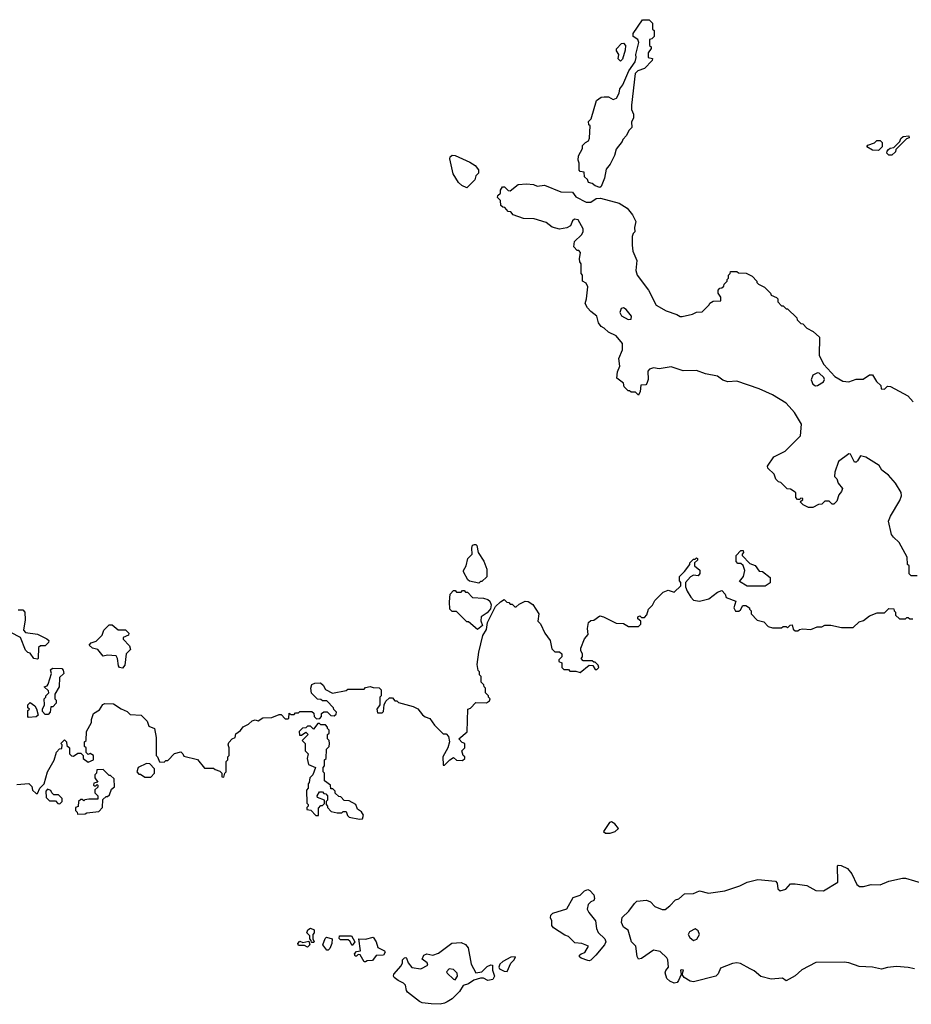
# Model space of a CAD drawing. Extents: x 1861455 to 2058065, y 200073 to 437907.
# Tile 436 of 574: x 2013855 to 2019835, y 352316 to 358918. Entities that reach past the tile are written whole.
import ezdxf

# ---------------------------------------------------------------- set-up
doc = ezdxf.new("R2010")
doc.units = 0

msp = doc.modelspace()

# ---------------------------------------------------------------- linework, layer by layer
at = {"layer": '0CON05XD'}
for points in [[(2017745, 357792.5), (2017713.9, 357803.9), (2017695, 357820), (2017670, 357825), (2017662.5, 357845), (2017642.5, 357865), (2017640, 357895), (2017615, 357900), (2017608.3, 357908.3), (2017607.5, 357955), (2017600, 357975), (2017602.5, 358005), (2017630, 358055), (2017630, 358075), (2017650, 358095), (2017670, 358105), (2017677, 358123), (2017680, 358205), (2017673, 358213), (2017670, 358235), (2017687, 358253), (2017722.5, 358375), (2017755, 358397.5), (2017775, 358400), (2017805, 358400), (2017835, 358382.5), (2017858.3, 358391.7), (2017876.7, 358425), (2017880, 358455), (2017899.2, 358480.8), (2017940, 358575), (2017982.5, 358635), (2017990, 358665), (2017987.5, 358685), (2018007.5, 358765), (2018000, 358785), (2017970, 358805), (2017970, 358825), (2018032.5, 358917.5), (2018076.4, 358916.4), (2018100, 358895), (2018100, 358855), (2018110, 358845), (2018110, 358805), (2018095, 358790), (2018080, 358785), (2018080, 358745), (2018090, 358735), (2018090, 358725), (2018070, 358695), (2018070, 358665), (2018098.3, 358658.3), (2018097, 358643), (2018045, 358590), (2018000, 358575), (2017983, 358557), (2017957.5, 358345), (2017957.5, 358315), (2017972.5, 358285), (2017971.7, 358258.3), (2017958.3, 358231.7), (2017960, 358195), (2017940, 358175), (2017925, 358140), (2017900, 358115), (2017895, 358100), (2017855, 358050), (2017843.3, 358006.7), (2017815, 357950), (2017787.5, 357915), (2017777.5, 357855), (2017755, 357800), (2017745, 357792.5)], [(2017885, 358640), (2017870, 358655), (2017872.5, 358685), (2017858.3, 358708.3), (2017858.3, 358721.7), (2017891.7, 358758.3), (2017905, 358760), (2017917.5, 358745), (2017916.1, 358713.9), (2017897, 358653), (2017885, 358640)], [(2019705, 358010), (2019685, 358010), (2019671.7, 358021.7), (2019673, 358037), (2019681.7, 358048.3), (2019693, 358057), (2019718.3, 358061.7), (2019758.3, 358101.7), (2019765, 358120), (2019780, 358135), (2019818.3, 358138.3), (2019820, 358125), (2019801.7, 358118.3), (2019731.7, 358048.3), (2019728.3, 358031.7), (2019705, 358010)], [(2019615, 358040), (2019575, 358043.8), (2019537.5, 358065), (2019543.9, 358076.1), (2019587, 358093), (2019603, 358107), (2019627, 358107), (2019640, 358095), (2019640, 358065), (2019615, 358040)], [(2016855, 357790), (2016820, 357805), (2016797, 357827), (2016762.5, 357885), (2016740, 357985), (2016741.7, 357998.3), (2016755, 358010), (2016775, 358007.5), (2016875, 357962.5), (2016909.3, 357939.3), (2016931.7, 357911.7), (2016931.7, 357888.3), (2016915, 357870), (2016907, 357843), (2016855, 357790)], [(2019875, 355190), (2019835, 355190), (2019821.7, 355201.7), (2019820, 355255), (2019810, 355265), (2019807.5, 355315), (2019753, 355413), (2019715, 355447.5), (2019702.5, 355465), (2019682.5, 355555), (2019695, 355590), (2019757, 355693), (2019770, 355725), (2019767, 355747), (2019729.3, 355809.3), (2019683, 355863), (2019637, 355897), (2019619.3, 355929.3), (2019530, 355985), (2019495, 355992.5), (2019475, 355960), (2019465, 355950), (2019455, 355950), (2019427.5, 356005), (2019415, 356007.5), (2019347.5, 355955), (2019322.5, 355885), (2019320, 355855), (2019335, 355840), (2019345, 355810), (2019372.5, 355775), (2019366.1, 355753.9), (2019348.3, 355731.7), (2019335, 355690), (2019315, 355670), (2019305, 355670), (2019285, 355690), (2019255, 355690), (2019235, 355670), (2019213, 355667), (2019175, 355647.5), (2019145, 355647.5), (2019110, 355665), (2019090, 355685), (2019108.3, 355701.7), (2019108.3, 355708.3), (2019095, 355710), (2019085, 355700), (2019071.7, 355701.7), (2019060, 355715), (2019060, 355745), (2019050, 355755), (2019025, 355770), (2019001.7, 355771.7), (2018960, 355815), (2018945, 355820), (2018927, 355837), (2018915, 355870), (2018871.7, 355911.7), (2018870, 355925), (2018913.6, 355986.4), (2018990, 356025), (2019091.7, 356128.3), (2019097.5, 356205), (2019052.5, 356285), (2019033.3, 356305), (2018995.8, 356345.8), (2018905, 356403.3), (2018815, 356443.3), (2018665, 356493.3), (2018605, 356490), (2018571.7, 356501.7), (2018535, 356526.7), (2018455, 356543.3), (2018395, 356566), (2018303.9, 356563.9), (2018225, 356590), (2018145, 356577.5), (2018105, 356582.5), (2018080, 356575), (2018068.3, 356561.7), (2018070, 356505), (2018061.7, 356478.3), (2018055, 356470), (2018021.7, 356468.3), (2018017.5, 356425), (2018005, 356400), (2017985, 356420), (2017955, 356420), (2017945, 356430), (2017935, 356430), (2017910, 356455), (2017905, 356480), (2017860, 356515), (2017863.6, 356556.4), (2017880, 356595), (2017873.3, 356645), (2017897.5, 356705), (2017897, 356747), (2017855, 356797.5), (2017803, 356823), (2017775, 356850), (2017755, 356860), (2017737.5, 356885), (2017725, 356930), (2017685, 356960), (2017662.5, 356985), (2017647.5, 357015), (2017657.5, 357045), (2017666.4, 357126.4), (2017655, 357150), (2017630, 357165), (2017630, 357205), (2017620, 357215), (2017621.7, 357281.7), (2017612.5, 357295), (2017610, 357315), (2017617, 357357), (2017605, 357370), (2017595, 357370), (2017572.5, 357395), (2017575, 357430), (2017622.5, 357475), (2017633.3, 357495), (2017633.3, 357515), (2017612.5, 357555), (2017600, 357575), (2017575, 357580), (2017561.7, 357568.3), (2017550, 357535), (2017525, 357522.5), (2017475, 357513.3), (2017426.4, 357526.4), (2017385, 357556.7), (2017305, 357583.3), (2017233.6, 357583.6), (2017165, 357610), (2017148.3, 357628.3), (2017131.7, 357631.7), (2017108.3, 357658.3), (2017095, 357660), (2017081.7, 357671.7), (2017080, 357705), (2017060, 357725), (2017061.7, 357738.3), (2017080, 357755), (2017080, 357775), (2017093, 357797), (2017107, 357797), (2017131.7, 357771.7), (2017145, 357770), (2017198.3, 357811.7), (2017255, 357817.5), (2017301.7, 357811.7), (2017325, 357802.5), (2017375, 357809.2), (2017485, 357762.5), (2017561.7, 357761.7), (2017585, 357730), (2017655, 357693.3), (2017685, 357693.8), (2017721.2, 357718.8), (2017750.7, 357720.7), (2017875, 357687.5), (2017930, 357655), (2017965, 357610), (2017987.5, 357565), (2017977.5, 357525), (2017980, 357495), (2017970, 357485), (2017963, 357463), (2017962.5, 357405), (2017967.5, 357365), (2017993, 357303), (2017987.5, 357235), (2017996.7, 357205), (2018072.5, 357105), (2018124.1, 357004.1), (2018190, 356965), (2018261.7, 356941.7), (2018285, 356927.5), (2018298.3, 356928.3), (2018367, 356943), (2018395, 356957.5), (2018431.7, 356958.3), (2018480, 357005), (2018483.6, 357016.4), (2018505, 357030), (2018558.3, 357031.7), (2018557, 357057), (2018540, 357085), (2018540, 357105), (2018551.7, 357118.3), (2018565, 357120), (2018578.3, 357131.7), (2018580, 357145), (2018600, 357165), (2018600, 357175), (2018610, 357185), (2018610, 357205), (2018620, 357215), (2018621.7, 357228.3), (2018665, 357230), (2018675, 357220), (2018727, 357217), (2018768.3, 357198.3), (2018800, 357165), (2018800, 357155), (2018810, 357145), (2018850, 357125), (2018890, 357085), (2018895, 357070), (2018930, 357055), (2018940, 357045), (2018940, 357025), (2018965, 357000), (2018975, 357000), (2018995, 356980), (2019005, 356980), (2019068.3, 356918.3), (2019070, 356905), (2019095, 356880), (2019108.3, 356878.3), (2019135, 356850), (2019176.1, 356826.1), (2019219.3, 356789.3), (2019217.5, 356665), (2019247.5, 356605), (2019322.5, 356525), (2019375, 356493.3), (2019415, 356490), (2019465, 356507.5), (2019511.7, 356508.3), (2019555, 356537.5), (2019575, 356537.5), (2019600.7, 356490.7), (2019630, 356465), (2019631.7, 356441.7), (2019655, 356440), (2019675, 356460), (2019695, 356457.5), (2019812.5, 356395), (2019847.5, 356355)], [(2017935, 356908), (2017955, 356910), (2017959.2, 356929.2), (2017922.5, 356975), (2017905, 356985.6), (2017889.4, 356980.6), (2017880, 356955), (2017892.3, 356932.3), (2017935, 356908)], [(2019193, 356463), (2019205, 356464.5), (2019245, 356489.4), (2019252.2, 356505), (2019247.5, 356517.5), (2019217.3, 356547.3), (2019205, 356550.6), (2019175, 356534.3), (2019162.4, 356502.4), (2019173.6, 356473.6), (2019193, 356463)], [(2016935, 355140), (2016872.5, 355152.5), (2016861.7, 355161.7), (2016832.5, 355215), (2016832.5, 355225), (2016850, 355255), (2016860, 355305), (2016890, 355335), (2016887.5, 355375), (2016892.5, 355395), (2016905, 355400), (2016915, 355400), (2016921.7, 355391.7), (2016930, 355345), (2016967, 355287), (2016987, 355233), (2016987, 355183), (2016955, 355150), (2016945, 355150), (2016935, 355140)], [(2018855, 355120), (2018735, 355120), (2018681.7, 355151.7), (2018710, 355185), (2018717.5, 355225), (2018708.3, 355258.3), (2018691.7, 355271.7), (2018671.7, 355271.7), (2018660, 355285), (2018660, 355325), (2018691.7, 355358.3), (2018708.3, 355358.3), (2018710, 355345), (2018700, 355335), (2018700, 355325), (2018751.7, 355271.7), (2018788.3, 355258.3), (2018815, 355220), (2018837, 355217), (2018888.3, 355178.3), (2018888.3, 355141.7), (2018855, 355120)], [(2015953.3, 354403.3), (2016045, 354420), (2016055, 354430), (2016165, 354430), (2016175, 354440), (2016205, 354447.5), (2016225, 354440), (2016267, 354437), (2016280, 354425), (2016280, 354385), (2016270, 354375), (2016270, 354325), (2016250, 354295), (2016255, 354270), (2016285, 354270), (2016295, 354280), (2016300, 354325), (2016311.7, 354348.3), (2016335, 354370), (2016355, 354370), (2016371.7, 354351.7), (2016385, 354350), (2016395, 354340), (2016495, 354312.5), (2016525, 354297.5), (2016557, 354257), (2016575, 354242.5), (2016605, 354232.5), (2016637, 354187), (2016695, 354130), (2016715, 354130), (2016731.7, 354111.7), (2016737.5, 354075), (2016727.5, 354035), (2016692.5, 353975), (2016695, 353920), (2016705, 353920), (2016740, 353955), (2016765, 353970), (2016785, 353952.5), (2016825, 353950), (2016840, 353965), (2016840, 353975), (2016830, 353985), (2016820, 354015), (2016840, 354035), (2016840, 354065), (2016821.7, 354071.7), (2016800, 354095), (2016857, 354143), (2016860, 354295), (2016878.3, 354301.7), (2016915, 354340), (2016985, 354337.5), (2017005, 354350), (2017010, 354365), (2017000, 354375), (2017000, 354385), (2016980, 354405), (2016980, 354435), (2016970, 354445), (2016968.3, 354458.3), (2016950, 354475), (2016950, 354515), (2016940, 354525), (2016940, 354545), (2016930, 354555), (2016923.3, 354595), (2016933.6, 354676.4), (2016960.7, 354789.3), (2016985, 354830), (2016992.5, 354875), (2017047, 354983), (2017080, 355015), (2017105, 355030), (2017121.7, 355011.7), (2017135, 355010), (2017145, 355000), (2017158.3, 354998.3), (2017175, 354980), (2017185, 354980), (2017205, 355000), (2017245, 355020), (2017265.9, 355015.9), (2017297.7, 354997.7), (2017337.5, 354935), (2017330, 354885), (2017347, 354867), (2017376.7, 354805), (2017412.5, 354755), (2017425, 354700), (2017445, 354680), (2017475, 354680), (2017490, 354665), (2017490, 354645), (2017470, 354625), (2017470, 354615), (2017490, 354605), (2017490, 354575), (2017505, 354560), (2017535, 354560), (2017545, 354550), (2017585, 354550), (2017615, 354540), (2017675, 354590), (2017698.3, 354588.3), (2017715, 354560), (2017725, 354560), (2017740, 354575), (2017735, 354590), (2017715, 354610), (2017705, 354610), (2017695, 354620), (2017635, 354620), (2017620, 354635), (2017630, 354645), (2017630, 354665), (2017617.5, 354685), (2017617.5, 354705), (2017643.9, 354766.1), (2017667.5, 354795), (2017662.5, 354835), (2017670, 354875), (2017685, 354890), (2017705, 354892.5), (2017745, 354920), (2017770, 354915), (2017855, 354872.5), (2017905, 354870), (2017938.3, 354848.3), (2018005, 354850), (2018020, 354865), (2018020, 354885), (2018001.7, 354901.7), (2018000, 354915), (2018015, 354920), (2018025, 354910), (2018045, 354910), (2018061.7, 354928.3), (2018072.5, 354965), (2018098.8, 354991.2), (2018115, 355022.5), (2018170.5, 355079.5), (2018205, 355092.5), (2018245, 355080), (2018288.3, 355121.7), (2018290, 355145), (2018280, 355155), (2018280, 355185), (2018313, 355217), (2018350, 355265), (2018350, 355275), (2018375, 355300), (2018385, 355300), (2018395, 355310), (2018400, 355305), (2018400, 355295), (2018380, 355275), (2018380, 355255), (2018417, 355227), (2018417.5, 355205), (2018405, 355190), (2018375, 355192.5), (2018355, 355182.5), (2018320, 355145), (2018320, 355115), (2018332.5, 355085), (2018356.7, 355045), (2018375, 355026.7), (2018415, 355018.8), (2018476.4, 355033.6), (2018535, 355080), (2018565, 355090), (2018587, 355067), (2018593.6, 355043.6), (2018658.3, 355018.3), (2018645.6, 354975), (2018655, 354952), (2018677.3, 354952.7), (2018688.8, 354961.2), (2018705, 354990), (2018725, 354990), (2018750, 354975), (2018750, 354965), (2018760, 354955), (2018760, 354935), (2018801.7, 354891.7), (2018845, 354880), (2018875, 354850), (2018905, 354840), (2018965, 354840), (2018975, 354850), (2018995, 354850), (2019005, 354840), (2019021.7, 354858.3), (2019035, 354860), (2019041.7, 354831.7), (2019055, 354820), (2019075, 354820), (2019085, 354830), (2019105, 354832.5), (2019161.7, 354828.3), (2019203, 354847), (2019235, 354847.5), (2019255, 354857.5), (2019295, 354857.5), (2019367, 354843), (2019445, 354842.5), (2019485, 354880), (2019515, 354890), (2019555, 354920), (2019605, 354940), (2019655, 354940), (2019685, 354970), (2019718.3, 354968.3), (2019720, 354955), (2019730, 354945), (2019730, 354925), (2019755, 354900), (2019795, 354900), (2019805, 354910), (2019815, 354910), (2019825, 354900), (2019845, 354900)], [(2016925, 354830), (2016865, 354880), (2016855, 354880), (2016785, 354950), (2016755, 354950), (2016740, 354965), (2016736.7, 355015), (2016742.5, 355065), (2016765, 355090), (2016775, 355090), (2016785, 355080), (2016815, 355080), (2016825, 355090), (2016835, 355090), (2016845, 355080), (2016858.3, 355078.3), (2016893, 355043), (2016965, 355040), (2016995, 355030), (2017008.3, 355018.3), (2017017.5, 354995), (2017011.7, 354968.3), (2016989.3, 354940.7), (2016950, 354915), (2016947, 354887), (2016960, 354855), (2016925, 354830)], [(2013845, 354960), (2013875, 354960), (2013890, 354945), (2013892.5, 354895), (2013880, 354825), (2013895, 354810), (2013975, 354797.5), (2014037, 354767), (2014050, 354755), (2014048.3, 354741.7), (2014025, 354720), (2013995, 354720), (2013981.7, 354708.3), (2013980, 354635), (2013975, 354630), (2013950, 354635), (2013925, 354670), (2013910, 354675), (2013895, 354690), (2013860, 354775), (2013795, 354810)], [(2014545, 354570), (2014525, 354573.8), (2014517.5, 354585), (2014511.2, 354635), (2014502.3, 354652.3), (2014445, 354657.5), (2014415, 354650), (2014380, 354695), (2014343, 354703), (2014320, 354725), (2014335, 354740), (2014368.3, 354751.7), (2014408.3, 354791.7), (2014420, 354825), (2014455, 354860), (2014475, 354860), (2014515, 354827.5), (2014565, 354827.5), (2014587.5, 354805), (2014585, 354790), (2014550, 354775), (2014550, 354765), (2014590.7, 354720.7), (2014597.5, 354695), (2014570, 354665), (2014559.3, 354590.7), (2014545, 354570)], [(2014045, 354260), (2014025, 354260), (2014008.3, 354278.3), (2014007.5, 354295), (2014022.5, 354325), (2014020, 354365), (2014030, 354375), (2014030, 354385), (2014050, 354405), (2014048.3, 354418.3), (2014020, 354445), (2014038.3, 354451.7), (2014047, 354463), (2014067.5, 354535), (2014061.7, 354558.3), (2014075, 354570), (2014137, 354567), (2014147, 354557), (2014150, 354535), (2014123, 354507), (2014120, 354445), (2014090, 354395), (2014090, 354365), (2014100, 354355), (2014100, 354335), (2014078.3, 354311.7), (2014065, 354310), (2014060, 354275), (2014045, 354260)], [(2013835, 353790), (2013917, 353797), (2013937, 353777), (2013941.7, 353751.7), (2013965, 353730), (2013975, 353730), (2013990, 353765), (2014020, 353795), (2014042.5, 353875), (2014087, 353953), (2014103, 354007), (2014121.7, 354028.3), (2014138.3, 354031.7), (2014140, 354055), (2014130, 354065), (2014155, 354090), (2014170, 354075), (2014171.7, 354051.7), (2014190, 354035), (2014190, 353995), (2014201.7, 353981.7), (2014215, 353980), (2014245, 354000), (2014265, 354000), (2014280, 353985), (2014280, 353965), (2014315, 353940), (2014350, 353955), (2014350, 353985), (2014328.3, 353998.3), (2014315, 353990), (2014300, 354005), (2014300, 354035), (2014290, 354045), (2014290, 354075), (2014300, 354085), (2014302.5, 354145), (2014337.5, 354205), (2014337.5, 354225), (2014350, 354265), (2014389.3, 354290.7), (2014413.6, 354326.4), (2014425, 354332.5), (2014485, 354330), (2014535, 354297.5), (2014575, 354280), (2014595, 354260), (2014670, 354255), (2014710, 354215), (2014721.7, 354181.7), (2014760, 354165), (2014770, 354105), (2014770, 353985), (2014780, 353975), (2014791.7, 353941.7), (2014825, 353940), (2014835, 353950), (2014848.3, 353951.7), (2014893, 353997), (2014935, 354010), (2014950, 353995), (2014955, 353980), (2015048.3, 353958.3), (2015095, 353900), (2015155, 353900), (2015165, 353890), (2015198.3, 353878.3), (2015210, 353865), (2015211.7, 353841.7), (2015225, 353840), (2015230, 353865), (2015240, 353875), (2015240, 353945), (2015250, 353955), (2015250, 353975), (2015260, 353985), (2015260, 354035), (2015252.5, 354055), (2015258.3, 354071.7), (2015280, 354095), (2015300, 354105), (2015305, 354130), (2015335, 354152.5), (2015353.6, 354176.4), (2015390, 354195), (2015415, 354217.5), (2015435, 354222.5), (2015455, 354217.5), (2015485, 354237.5), (2015545, 354240), (2015595, 354260), (2015608.3, 354258.3), (2015635, 354230), (2015655, 354230), (2015660, 354235), (2015661.7, 354268.3), (2015675, 354260), (2015695, 354260), (2015705, 354270), (2015725, 354270), (2015735, 354280), (2015815, 354280), (2015828.3, 354268.3), (2015830, 354245), (2015845, 354230), (2015868.3, 354231.7), (2015880, 354245), (2015880, 354265), (2015895, 354277.5), (2015917, 354277), (2015941.7, 354251.7), (2015965, 354250), (2015978.3, 354261.7), (2015980, 354275), (2015961.7, 354291.7), (2015960, 354305), (2015915, 354350), (2015885, 354350), (2015875, 354360), (2015851.7, 354361.7), (2015811.7, 354401.7), (2015807.5, 354435), (2015815, 354460), (2015835, 354470), (2015871.7, 354471.7), (2015890, 354455), (2015905, 354427.5), (2015953.3, 354403.3)], [(2013915, 354240), (2013910, 354245), (2013910, 354285), (2013920, 354295), (2013910, 354305), (2013910, 354325), (2013925, 354340), (2013956.4, 354316.4), (2013967, 354297), (2013980, 354255), (2013965, 354242.5), (2013915, 354240)], [(2016135, 353557.5), (2016155, 353560), (2016160, 353585), (2016146.4, 353606.4), (2016120, 353625), (2016110, 353655), (2016065, 353680), (2016031.7, 353681.7), (2016008.3, 353708.3), (2015995, 353710), (2015971.7, 353731.7), (2015970, 353745), (2015955, 353760), (2015941.7, 353761.7), (2015940, 353785), (2015900, 353815), (2015900, 353865), (2015890, 353875), (2015890, 353905), (2015900, 353915), (2015900, 353955), (2015910, 353965), (2015913, 354027), (2015930, 354045), (2015932.5, 354065), (2015930, 354085), (2015920, 354095), (2015920, 354125), (2015930, 354135), (2015930, 354155), (2015920, 354165), (2015920, 354175), (2015905, 354190), (2015875, 354190), (2015865, 354200), (2015855, 354200), (2015825, 354160), (2015805, 354180), (2015785, 354180), (2015775, 354170), (2015751.7, 354168.3), (2015730, 354145), (2015731.7, 354121.7), (2015745, 354120), (2015775, 354140), (2015790, 354125), (2015750, 354085), (2015770, 354065), (2015770, 354015), (2015790, 353995), (2015782.5, 353965), (2015792.5, 353925), (2015840, 353905), (2015820, 353855), (2015800, 353835), (2015797, 353803), (2015790, 353795), (2015790, 353765), (2015778.3, 353751.7), (2015780, 353665), (2015790, 353655), (2015790, 353645), (2015780, 353635), (2015781.7, 353621.7), (2015808.3, 353618.3), (2015841.7, 353581.7), (2015858.3, 353581.7), (2015858.3, 353631.7), (2015875, 353650), (2015885, 353650), (2015898.3, 353661.7), (2015900, 353685), (2015851.7, 353701.7), (2015850, 353715), (2015865, 353740), (2015885, 353740), (2015895, 353730), (2015908.3, 353728.3), (2015920, 353715), (2015920, 353685), (2015910, 353675), (2015910, 353655), (2015920, 353645), (2015920, 353635), (2015945, 353610), (2015985, 353600), (2016015, 353600), (2016025, 353610), (2016045, 353610), (2016053, 353583), (2016065, 353570), (2016135, 353557.5)], [(2014735, 353840), (2014760, 353865), (2014760, 353895), (2014728.3, 353928.3), (2014705, 353930), (2014650, 353905), (2014640, 353875), (2014655, 353860), (2014665, 353860), (2014695, 353840), (2014735, 353840)], [(2014241.7, 353591.7), (2014295, 353592.5), (2014305, 353600), (2014385, 353610), (2014410, 353635), (2014411.7, 353688.3), (2014435, 353710), (2014445, 353710), (2014458.3, 353721.7), (2014471.7, 353758.3), (2014490, 353775), (2014488.3, 353828.3), (2014465, 353850), (2014455, 353850), (2014415, 353890), (2014371.7, 353888.3), (2014370, 353865), (2014360, 353855), (2014360, 353835), (2014380, 353805), (2014351.7, 353798.3), (2014350, 353785), (2014355, 353780), (2014365, 353780), (2014375, 353790), (2014380, 353785), (2014378.3, 353771.7), (2014360, 353755), (2014360, 353735), (2014380, 353715), (2014378.3, 353691.7), (2014318.3, 353691.7), (2014292.5, 353687.5), (2014285, 353680), (2014275, 353690), (2014265, 353690), (2014250, 353675), (2014248.3, 353641.7), (2014230, 353635), (2014230, 353615), (2014240, 353605), (2014241.7, 353591.7)], [(2014125, 353660), (2014140, 353675), (2014140, 353695), (2014115, 353720), (2014085, 353720), (2014070, 353735), (2014065, 353750), (2014041.7, 353758.3), (2014030, 353745), (2014031.7, 353701.7), (2014055, 353680), (2014095, 353680), (2014111.7, 353661.7), (2014125, 353660)], [(2017783.4, 353463.4), (2017815, 353463.6), (2017849.2, 353475), (2017872, 353495), (2017846.6, 353526.6), (2017825, 353540), (2017811.2, 353535), (2017771.2, 353475), (2017783.4, 353463.4)], [(2019855.8, 352554.2), (2019815, 352563.8), (2019735, 352570), (2019675, 352563.8), (2019635, 352551.2), (2019575, 352566.2), (2019485, 352568.8), (2019415, 352594), (2019385, 352598.6), (2019194.2, 352595.8), (2019101.7, 352548.3), (2019055, 352507.5), (2018995, 352473.3), (2018971.7, 352491.7), (2018895.9, 352485.9), (2018825, 352501.9), (2018780.5, 352540.5), (2018754.7, 352554.7), (2018689.7, 352589.7), (2018665, 352594), (2018635, 352590), (2018555, 352558.8), (2018538.6, 352521.4), (2018524, 352506), (2018375, 352466.7), (2018351.3, 352471.3), (2018312, 352495), (2018297.5, 352515), (2018306.2, 352545), (2018295, 352547.5), (2018287.5, 352545), (2018292.5, 352515), (2018274.5, 352475.5), (2018265, 352463.3), (2018245, 352458.8), (2018215, 352470.4), (2018195, 352490), (2018183.6, 352526.4), (2018188, 352542), (2018205.7, 352564.3), (2018202, 352615), (2018195, 352628.8), (2018150.9, 352670.9), (2018105, 352680), (2018025, 352623.8), (2018005, 352620), (2017995.7, 352635.7), (2017986.5, 352705), (2017959.2, 352735), (2017935, 352812.5), (2017905, 352834), (2017890.5, 352865), (2017895, 352899.2), (2017939.7, 352940.3), (2017977.7, 352992.3), (2017995, 353006.7), (2018060, 353015), (2018085, 353002.5), (2018115, 352972.5), (2018165, 352952.5), (2018185, 352952.5), (2018215, 352976.7), (2018252.7, 353017.3), (2018276, 353024), (2018313, 353057), (2018375, 353059.2), (2018415, 353077.1), (2018475, 353062), (2018585, 353076.7), (2018685, 353110), (2018734.2, 353135.8), (2018805, 353152.5), (2018925, 353142), (2018935, 353127.5), (2018939.5, 353089.5), (2018955, 353077.9), (2018992.9, 353087.1), (2019025, 353123.3), (2019055, 353123.8), (2019135, 353112.5), (2019195, 353080), (2019245, 353077.5), (2019342.5, 353135), (2019340, 353245), (2019345, 353250), (2019365, 353247.5), (2019406.4, 353226.4), (2019435, 353190), (2019469.3, 353119.3), (2019487, 353107), (2019513.6, 353106.4), (2019565, 353120), (2019625, 353117.5), (2019685, 353142.5), (2019775, 353162.5), (2019795, 353162.5), (2019917, 353127)], [(2017675, 352607.5), (2017665, 352610), (2017620, 352625), (2017610, 352635), (2017610, 352645), (2017620, 352655), (2017645, 352662.5), (2017670, 352705), (2017625, 352723.3), (2017578.8, 352728.8), (2017535, 352771.2), (2017510.3, 352780.3), (2017435, 352830), (2017424.6, 352844.6), (2017423.1, 352875), (2017414.2, 352895.8), (2017416.7, 352915), (2017431.7, 352928.3), (2017525, 352956.2), (2017567, 353033), (2017615, 353047.5), (2017643.9, 353076.1), (2017665, 353086.7), (2017679.7, 353079.7), (2017705, 353050), (2017711.2, 353025), (2017705, 353012.5), (2017685, 353003.3), (2017668.8, 352985), (2017661.2, 352955), (2017671.2, 352931.2), (2017718, 352875), (2017723.8, 352825), (2017735, 352797.5), (2017780, 352755), (2017785.8, 352735), (2017776.7, 352715), (2017720, 352645), (2017685, 352613.3), (2017675, 352607.5)], [(2015825, 352730), (2015811.7, 352731.7), (2015810, 352745), (2015800, 352755), (2015800, 352775), (2015780, 352795), (2015787.5, 352815), (2015805, 352826.7), (2015830, 352815), (2015830, 352795), (2015820, 352785), (2015820, 352755), (2015830, 352735), (2015825, 352730)], [(2016085, 352710), (2016069.7, 352739.7), (2016057.7, 352747.7), (2016007.5, 352747.5), (2015998.3, 352758.3), (2016000, 352775), (2016080, 352775), (2016102.5, 352735), (2016085, 352710)], [(2018375, 352743.9), (2018396.8, 352753.2), (2018415.4, 352785), (2018405, 352808.9), (2018385, 352823.1), (2018347.7, 352802.3), (2018339.2, 352785), (2018348.8, 352765), (2018375, 352743.9)], [(2015785, 352700), (2015765, 352710), (2015725, 352710), (2015720, 352725), (2015735, 352740), (2015755, 352730), (2015795, 352740), (2015800, 352715), (2015785, 352700)], [(2015925, 352680), (2015915, 352680), (2015887.5, 352715), (2015903, 352757), (2015912.5, 352767.5), (2015950, 352755), (2015947.5, 352725), (2015935, 352690), (2015925, 352680)], [(2016175, 352600), (2016165, 352600), (2016138.3, 352648.3), (2016125, 352650), (2016115, 352640), (2016105, 352640), (2016100, 352655), (2016115, 352670), (2016140, 352675), (2016130, 352755), (2016173.6, 352753.6), (2016225, 352766.7), (2016245.5, 352735.5), (2016256.9, 352696.9), (2016302.5, 352675), (2016306, 352665), (2016295, 352646.7), (2016245, 352643.3), (2016220.7, 352609.3), (2016185, 352607.5), (2016175, 352600)], [(2016675, 352316.2), (2016615, 352318.8), (2016555, 352326.7), (2016537.5, 352335), (2016457, 352397), (2016448.3, 352408.3), (2016443.6, 352443.6), (2016428.6, 352458.6), (2016392.5, 352475), (2016366.7, 352495), (2016361.2, 352505), (2016365, 352517.5), (2016412.5, 352575), (2016422.5, 352595), (2016422.5, 352615), (2016435, 352627.5), (2016445, 352630), (2016450, 352625), (2016460, 352595), (2016485, 352562.5), (2016545, 352554), (2016591.7, 352578.3), (2016587.5, 352595), (2016555, 352620), (2016565, 352646.2), (2016585, 352653.8), (2016625, 352646.7), (2016665, 352660), (2016754.1, 352725.9), (2016815, 352730), (2016845, 352717.5), (2016862.5, 352695), (2016882.5, 352585), (2016915, 352526.2), (2016955, 352533.3), (2016991.1, 352568.9), (2017015, 352581.5), (2017025, 352579.2), (2017026.6, 352545), (2017038.6, 352505), (2017027.9, 352482.1), (2016995, 352476.7), (2016965, 352490.4), (2016945, 352492.1), (2016900.8, 352479.2), (2016865.5, 352454.5), (2016828.3, 352441.7), (2016805, 352402.5), (2016755, 352353.8), (2016722.5, 352332.5), (2016705, 352324), (2016675, 352316.2)], [(2017125, 352536.7), (2017148, 352592), (2017172, 352615), (2017180, 352635), (2017148.3, 352631.7), (2017095, 352603.1), (2017074.6, 352585), (2017069.3, 352565), (2017073.9, 352555), (2017105, 352538.9), (2017125, 352536.7)], [(2016775, 352481.4), (2016791.9, 352505), (2016788.6, 352525), (2016765, 352550), (2016735, 352553.1), (2016717.5, 352535), (2016722, 352525), (2016765, 352484.2), (2016775, 352481.4)]]:
    msp.add_lwpolyline(points, dxfattribs=at)

doc.saveas('drawing.dxf')
